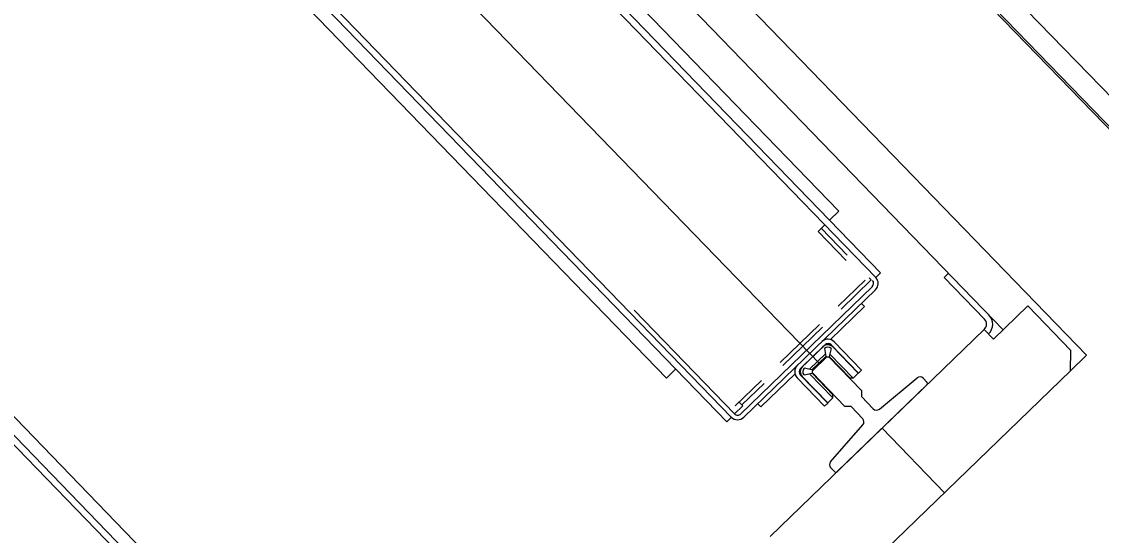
# Model space of a CAD drawing. Extents: x 468143 to 491361, y 1438528 to 1468730.
# Drawn here: x 490349.589 to 490352.039, y 1467635.459 to 1467636.626 of the extents above; entities that cross this region are included whole.
import ezdxf

# ---------------------------------------------------------------- set-up
doc = ezdxf.new("R2010")
doc.units = 0
doc.layers.add('Xreference_dp', color=7, linetype='Continuous')

msp = doc.modelspace()

# ---------------------------------------------------------------- linework, layer by layer
at = {"layer": 'Xreference_dp'}
for p, q in [((490349.1273, 1467639.4146), (490352.9506, 1467635.4642)), ((490349.1273, 1467639.4146), (490352.9506, 1467635.4642)), ((490349.2189, 1467639.3907), (490352.9582, 1467635.527)), ((490349.2189, 1467639.3907), (490352.9582, 1467635.527)), ((490348.8436, 1467639.1357), (490352.0059, 1467635.8683)), ((490348.8436, 1467639.1357), (490352.0059, 1467635.8683)), ((490351.8166, 1467635.9258), (490348.8916, 1467638.948)), ((490351.8166, 1467635.9258), (490348.8916, 1467638.948)), ((490351.4, 1467635.8482), (490348.8035, 1467638.531)), ((490351.4, 1467635.8482), (490348.8035, 1467638.531)), ((490351.5381, 1467636.0548), (490350.5787, 1467637.0461)), ((490351.5381, 1467636.0548), (490350.5787, 1467637.0461)), ((490351.5274, 1467636.0444), (490350.568, 1467637.0357)), ((490351.5274, 1467636.0444), (490350.568, 1467637.0357)), ((490351.4434, 1467636.1949), (490350.6356, 1467637.0295)), ((490351.4434, 1467636.1949), (490350.6356, 1467637.0295)), ((490352.9476, 1467635.4612), (490351.6159, 1467636.8371)), ((490352.9476, 1467635.4612), (490351.6159, 1467636.8371)), ((490351.1312, 1467635.798), (490350.2403, 1467636.7186)), ((490351.1312, 1467635.798), (490350.2403, 1467636.7186)), ((490351.189, 1467635.7169), (490350.2295, 1467636.7082)), ((490351.189, 1467635.7169), (490350.2295, 1467636.7082)), ((490350.2085, 1467636.6878), (490351.052, 1467635.8161)), ((490350.2085, 1467636.6878), (490351.052, 1467635.8161)), ((490351.4434, 1467636.1949), (490351.4223, 1467636.1745)), ((490351.4434, 1467636.1949), (490351.4223, 1467636.1745)), ((490351.4115, 1467636.1641), (490351.3962, 1467636.1492)), ((490351.4115, 1467636.1641), (490351.3962, 1467636.1492)), ((490351.4033, 1467636.1561), (490351.4624, 1467636.0951)), ((490351.4033, 1467636.1561), (490351.4624, 1467636.0951)), ((490351.4603, 1467636.083), (490351.3962, 1467636.1492)), ((490351.4603, 1467636.083), (490351.3962, 1467636.1492)), ((490351.4422, 1467635.9791), (490351.5035, 1467636.0384)), ((490351.4422, 1467635.9791), (490351.5035, 1467636.0384)), ((490351.5168, 1467636.0388), (490351.4485, 1467635.9726)), ((490351.5168, 1467636.0388), (490351.4485, 1467635.9726)), ((490351.512, 1467636.0438), (490351.5168, 1467636.0388)), ((490351.512, 1467636.0438), (490351.5168, 1467636.0388)), ((490351.5274, 1467636.0444), (490351.5381, 1467636.0548)), ((490351.5274, 1467636.0444), (490351.5381, 1467636.0548)), ((490351.6923, 1467636.0542), (490351.6823, 1467636.0444)), ((490351.6923, 1467636.0542), (490351.6823, 1467636.0444)), ((490351.7739, 1467635.9497), (490351.6823, 1467636.0444)), ((490351.7739, 1467635.9497), (490351.6823, 1467636.0444)), ((490351.2207, 1467635.7345), (490351.5195, 1467636.0236)), ((490351.2207, 1467635.7345), (490351.5195, 1467636.0236)), ((490351.2278, 1467635.7271), (490351.5266, 1467636.0162)), ((490351.2278, 1467635.7271), (490351.5266, 1467636.0162)), ((490351.502, 1467635.9786), (490351.4951, 1467635.9857)), ((490351.502, 1467635.9786), (490351.4951, 1467635.9857)), ((490351.1386, 1467635.8051), (490350.9786, 1467635.9704)), ((490351.1386, 1467635.8051), (490350.9786, 1467635.9704)), ((490351.502, 1467635.9786), (490351.4244, 1467635.9034)), ((490351.502, 1467635.9786), (490351.4244, 1467635.9034)), ((490351.8723, 1467635.9798), (490351.7947, 1467635.9047)), ((490351.8723, 1467635.9798), (490351.7947, 1467635.9047)), ((490351.9698, 1467635.879), (490351.8723, 1467635.9798)), ((490351.9698, 1467635.879), (490351.8723, 1467635.9798)), ((490351.3101, 1467635.8513), (490351.3997, 1467635.938)), ((490351.3101, 1467635.8513), (490351.3997, 1467635.938)), ((490351.7736, 1467635.9265), (490351.2877, 1467635.4563)), ((490351.7736, 1467635.9265), (490351.2877, 1467635.4563)), ((490351.406, 1467635.9315), (490351.3165, 1467635.8448)), ((490351.406, 1467635.9315), (490351.3165, 1467635.8448)), ((490351.7947, 1467635.9047), (490351.7736, 1467635.9265)), ((490351.7947, 1467635.9047), (490351.7736, 1467635.9265)), ((490350.3382, 1467634.8935), (490349.3787, 1467635.8848)), ((490350.3382, 1467634.8935), (490349.3787, 1467635.8848)), ((490349.3998, 1467635.9052), (490350.2434, 1467635.0336)), ((490349.3998, 1467635.9052), (490350.2434, 1467635.0336)), ((490351.3562, 1467635.8375), (490351.4121, 1467635.8915)), ((490351.3562, 1467635.8375), (490351.4121, 1467635.8915)), ((490351.3608, 1467635.8421), (490351.4073, 1467635.8871)), ((490351.3608, 1467635.8421), (490351.4073, 1467635.8871)), ((490351.426, 1467635.8913), (490351.4881, 1467635.8272)), ((490351.426, 1467635.8913), (490351.4881, 1467635.8272)), ((490351.4297, 1467635.8867), (490351.4875, 1467635.827)), ((490351.4297, 1467635.8867), (490351.4875, 1467635.827)), ((490351.4332, 1467635.8982), (490351.4952, 1467635.8341)), ((490351.4332, 1467635.8982), (490351.4952, 1467635.8341)), ((490350.259, 1467634.9538), (490349.368, 1467635.8744)), ((490350.259, 1467634.9538), (490349.368, 1467635.8744)), ((490351.413, 1467635.8712), (490351.3765, 1467635.8359)), ((490351.413, 1467635.8712), (490351.3765, 1467635.8359)), ((490351.414, 1467635.8652), (490351.3825, 1467635.8347)), ((490351.414, 1467635.8652), (490351.3825, 1467635.8347)), ((490351.3836, 1467635.8323), (490351.4163, 1467635.864)), ((490351.3836, 1467635.8323), (490351.4163, 1467635.864)), ((490351.4111, 1467635.8832), (490351.414, 1467635.8652)), ((490351.4111, 1467635.8832), (490351.414, 1467635.8652)), ((490351.4163, 1467635.864), (490351.421, 1467635.8639)), ((490351.4163, 1467635.864), (490351.421, 1467635.8639)), ((490351.421, 1467635.8639), (490351.4949, 1467635.7875)), ((490351.421, 1467635.8639), (490351.4949, 1467635.7875)), ((490351.4258, 1467635.8829), (490351.4215, 1467635.8649)), ((490351.4258, 1467635.8829), (490351.4215, 1467635.8649)), ((490351.4689, 1467635.8159), (490351.4215, 1467635.8649)), ((490351.4689, 1467635.8159), (490351.4215, 1467635.8649)), ((490351.4759, 1467635.8158), (490351.4229, 1467635.8706)), ((490351.4759, 1467635.8158), (490351.4229, 1467635.8706)), ((490351.4507, 1467635.865), (490351.4511, 1467635.8654)), ((490351.4507, 1467635.865), (490351.4511, 1467635.8654)), ((490351.969, 1467635.8326), (490351.9698, 1467635.879)), ((490351.969, 1467635.8326), (490351.9698, 1467635.879)), ((490352.0059, 1467635.8683), (490351.969, 1467635.8326)), ((490352.0059, 1467635.8683), (490351.969, 1467635.8326)), ((490351.052, 1467635.8161), (490351.0731, 1467635.8365)), ((490351.052, 1467635.8161), (490351.0731, 1467635.8365)), ((490351.3825, 1467635.8347), (490351.3646, 1467635.8382)), ((490351.3825, 1467635.8347), (490351.3646, 1467635.8382)), ((490351.4733, 1467635.8417), (490351.4737, 1467635.842)), ((490351.4733, 1467635.8417), (490351.4737, 1467635.842)), ((490351.2663, 1467635.7504), (490351.344, 1467635.8256)), ((490351.2663, 1467635.7504), (490351.344, 1467635.8256)), ((490351.4109, 1467635.7525), (490351.3488, 1467635.8166)), ((490351.4109, 1467635.7525), (490351.3488, 1467635.8166)), ((490351.4181, 1467635.7594), (490351.356, 1467635.8235)), ((490351.4181, 1467635.7594), (490351.356, 1467635.8235)), ((490351.4183, 1467635.76), (490351.3605, 1467635.8197)), ((490351.4183, 1467635.76), (490351.3605, 1467635.8197)), ((490351.3644, 1467635.8235), (490351.3826, 1467635.8272)), ((490351.3644, 1467635.8235), (490351.3826, 1467635.8272)), ((490351.3768, 1467635.826), (490351.4298, 1467635.7712)), ((490351.3768, 1467635.826), (490351.4298, 1467635.7712)), ((490351.3826, 1467635.8272), (490351.4299, 1467635.7782)), ((490351.3826, 1467635.8272), (490351.4299, 1467635.7782)), ((490351.3835, 1467635.8277), (490351.3836, 1467635.8323)), ((490351.3835, 1467635.8277), (490351.3836, 1467635.8323)), ((490351.4574, 1467635.7513), (490351.3835, 1467635.8277)), ((490351.4574, 1467635.7513), (490351.3835, 1467635.8277)), ((490351.4527, 1467635.333), (490351.969, 1467635.8326)), ((490351.4527, 1467635.333), (490351.969, 1467635.8326)), ((490351.4759, 1467635.8158), (490351.4689, 1467635.8159)), ((490351.4759, 1467635.8158), (490351.4689, 1467635.8159)), ((490351.4875, 1467635.827), (490351.4759, 1467635.8158)), ((490351.4875, 1467635.827), (490351.4759, 1467635.8158)), ((490351.4881, 1467635.8272), (490351.4952, 1467635.8341)), ((490351.4881, 1467635.8272), (490351.4952, 1467635.8341)), ((490351.5354, 1467635.7457), (490351.6213, 1467635.8164)), ((490351.5354, 1467635.7457), (490351.6213, 1467635.8164)), ((490351.6346, 1467635.8156), (490351.644, 1467635.8059)), ((490351.6346, 1467635.8156), (490351.644, 1467635.8059)), ((490351.1312, 1467635.798), (490351.1994, 1467635.7276)), ((490351.1312, 1467635.798), (490351.1994, 1467635.7276)), ((490351.1386, 1467635.8051), (490351.2068, 1467635.7347)), ((490351.1386, 1467635.8051), (490351.2068, 1467635.7347)), ((490351.2085, 1467635.753), (490351.2677, 1467635.8103)), ((490351.2085, 1467635.753), (490351.2677, 1467635.8103)), ((490351.274, 1467635.8038), (490351.2236, 1467635.755)), ((490351.274, 1467635.8038), (490351.2236, 1467635.755)), ((490351.3811, 1467635.7976), (490351.3815, 1467635.798)), ((490351.3811, 1467635.7976), (490351.3815, 1467635.798)), ((490351.644, 1467635.8013), (490351.4389, 1467635.6028)), ((490351.644, 1467635.8013), (490351.4389, 1467635.6028)), ((490351.4949, 1467635.7875), (490351.4947, 1467635.7739)), ((490351.4949, 1467635.7875), (490351.4947, 1467635.7739)), ((490351.4037, 1467635.7743), (490351.4041, 1467635.7747)), ((490351.4037, 1467635.7743), (490351.4041, 1467635.7747)), ((490351.4298, 1467635.7712), (490351.4183, 1467635.76)), ((490351.4298, 1467635.7712), (490351.4183, 1467635.76)), ((490351.4298, 1467635.7712), (490351.4299, 1467635.7782)), ((490351.4298, 1467635.7712), (490351.4299, 1467635.7782)), ((490351.4947, 1467635.7739), (490351.5211, 1467635.7465)), ((490351.4947, 1467635.7739), (490351.5211, 1467635.7465)), ((490351.2256, 1467635.753), (490351.2068, 1467635.7347)), ((490351.2256, 1467635.753), (490351.2068, 1467635.7347)), ((490351.2256, 1467635.753), (490351.2173, 1467635.7615)), ((490351.2256, 1467635.753), (490351.2173, 1467635.7615)), ((490351.2663, 1467635.7504), (490351.2593, 1467635.7576)), ((490351.2663, 1467635.7504), (490351.2593, 1467635.7576)), ((490351.4181, 1467635.7594), (490351.4109, 1467635.7525)), ((490351.4181, 1467635.7594), (490351.4109, 1467635.7525)), ((490351.4711, 1467635.7511), (490351.4574, 1467635.7513)), ((490351.4711, 1467635.7511), (490351.4574, 1467635.7513)), ((490351.4976, 1467635.7237), (490351.4711, 1467635.7511)), ((490351.4976, 1467635.7237), (490351.4711, 1467635.7511)), ((490351.189, 1467635.7169), (490351.1997, 1467635.7272)), ((490351.189, 1467635.7169), (490351.1997, 1467635.7272)), ((490351.1997, 1467635.7272), (490351.1994, 1467635.7276)), ((490351.1997, 1467635.7272), (490351.1994, 1467635.7276)), ((490351.4245, 1467635.6259), (490351.4979, 1467635.7095)), ((490351.4245, 1467635.6259), (490351.4979, 1467635.7095)), ((490351.5415, 1467635.7019), (490351.683, 1467635.5558)), ((490351.5415, 1467635.7019), (490351.683, 1467635.5558)), ((490351.4342, 1467635.6028), (490351.4248, 1467635.6126)), ((490351.4342, 1467635.6028), (490351.4248, 1467635.6126))]:
    msp.add_line(p, q, dxfattribs=at)
for centre, radius, start, end in [((490351.5126, 1467636.0307), 0.00984, 314.063, 44.063), ((490351.5126, 1467636.0307), 0.00984, 314.063, 44.063), ((490351.5126, 1467636.0307), 0.0201, 314.063, 44.063), ((490351.5126, 1467636.0307), 0.0201, 314.063, 44.063), ((490351.7622, 1467635.9383), 0.0304, 314.063, 44.063), ((490351.7622, 1467635.9383), 0.0304, 314.063, 44.063), ((490351.7622, 1467635.9383), 0.0164, 314.063, 44.063), ((490351.7622, 1467635.9383), 0.0164, 314.063, 44.063), ((490351.4189, 1467635.8845), 0.0198, 44.063, 134.063), ((490351.4189, 1467635.8845), 0.0198, 44.063, 134.063), ((490351.4183, 1467635.8757), 0.0158, 44.063, 134.063), ((490351.4183, 1467635.8757), 0.0158, 44.063, 134.063), ((490351.4183, 1467635.8757), 0.0104, 44.063, 134.063), ((490351.4183, 1467635.8757), 0.0104, 44.063, 134.063), ((490351.4189, 1467635.8845), 0.00984, 44.063, 134.063), ((490351.4189, 1467635.8845), 0.00984, 44.063, 134.063), ((490351.3631, 1467635.8304), 0.0198, 134.063, 224.063), ((490351.3631, 1467635.8304), 0.0198, 134.063, 224.063), ((490351.3631, 1467635.8304), 0.00984, 134.063, 224.063), ((490351.3631, 1467635.8304), 0.00984, 134.063, 224.063), ((490351.3718, 1467635.8307), 0.0158, 134.063, 224.063), ((490351.3718, 1467635.8307), 0.0158, 134.063, 224.063), ((490351.3718, 1467635.8307), 0.0104, 134.063, 224.063), ((490351.3718, 1467635.8307), 0.0104, 134.063, 224.063), ((490351.6275, 1467635.8088), 0.00984, 44.063, 129.4315), ((490351.6275, 1467635.8088), 0.00984, 44.063, 129.4315), ((490351.6417, 1467635.8036), 0.00328, 314.063, 44.063), ((490351.6417, 1467635.8036), 0.00328, 314.063, 44.063), ((490351.5287, 1467635.7538), 0.0105, 224.063, 309.4315), ((490351.5287, 1467635.7538), 0.0105, 224.063, 309.4315), ((490351.2138, 1467635.7415), 0.0201, 224.063, 314.063), ((490351.2138, 1467635.7415), 0.0201, 224.063, 314.063), ((490351.2138, 1467635.7415), 0.00984, 224.063, 314.063), ((490351.2138, 1467635.7415), 0.00984, 224.063, 314.063), ((490351.49, 1467635.7164), 0.0105, 318.6946, 44.063), ((490351.49, 1467635.7164), 0.0105, 318.6946, 44.063), ((490351.4319, 1467635.6194), 0.00984, 138.6946, 224.063), ((490351.4319, 1467635.6194), 0.00984, 138.6946, 224.063), ((490351.4366, 1467635.6051), 0.00328, 224.063, 314.063), ((490351.4366, 1467635.6051), 0.00328, 224.063, 314.063)]:
    msp.add_arc(centre, radius, start, end, dxfattribs=at)

doc.saveas('drawing.dxf')
